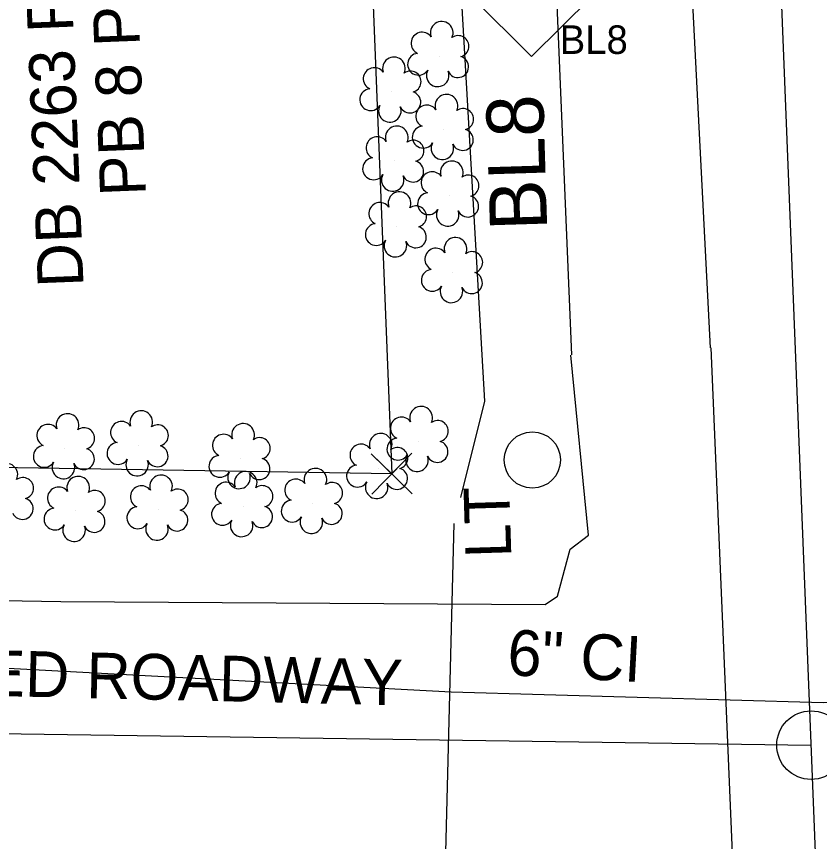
# Model space of a CAD drawing. Extents: x 1627482 to 1629573, y 760826 to 766301.
# Drawn here: x 1628285.6 to 1628355.8, y 764659.2 to 764731.4 of the extents above; entities that cross this region are included whole.
import ezdxf

# ---------------------------------------------------------------- set-up
doc = ezdxf.new("R2010")
doc.units = 0
for name, color, linetype in [('CTL Secondary Horizontal and Vertical CELL', 7, 'Continuous'), ('CTL Secondary Horizontal and Vertical Cogo Comment', 7, 'Continuous'), ('CTL Secondary Horizontal and Vertical Text', 7, 'Continuous'), ('Default', 7, 'Continuous'), ('Exist Horizontal Alignment', 7, 'Continuous'), ('Exist Horizontal Alignment Point', 7, 'Continuous'), ('Exist Property Corner CELL', 7, 'Continuous'), ('Exist Property Deed Book Text', 7, 'Continuous'), ('Exist Right of Way Line', 7, 'Continuous'), ('Exist Roads EOP', 7, 'Continuous'), ('Exist Roads EOP Text', 7, 'Continuous'), ('Exist Roads EOT', 7, 'Continuous'), ('Exist Utilities Gas UG Line SUE LOS B', 7, 'Continuous'), ('Exist Utilities Other Pole CELL', 7, 'Continuous'), ('Exist Utilities Other Pole Text', 7, 'Continuous'), ('Exist Utilities Water UG Line SUE LOS B', 7, 'Continuous'), ('Exist Utilities Water UG Line SUE LOS B Text', 7, 'Continuous'), ('Exist Vegetation Shrub CELL', 7, 'Continuous')]:
    doc.layers.add(name, color=color, linetype=linetype)

# ---------------------------------------------------------------- blocks, each defined once
blk = doc.blocks.new('POINT_DISPLAY')
at = {"layer": 'Default'}
blk.add_line((0, 0), (0, 0), dxfattribs=at)
blk = doc.blocks.new('EXIST PROPERTY CORNER')
at = {"layer": 'Exist Property Corner CELL'}
blk.add_lwpolyline([(-3.81, 0), (3.81, 0), (0, 0), (0, 3.81), (0, -3.81)], dxfattribs=at)
blk.add_blockref('POINT_DISPLAY', (0, 0), dxfattribs=at)

msp = doc.modelspace()

# ---------------------------------------------------------------- linework, layer by layer
at = {"layer": 'CTL Secondary Horizontal and Vertical CELL'}
msp.add_lwpolyline([(1628325.348, 764733.1), (1628330.59, 764738.341), (1628335.84, 764733.091), (1628330.598, 764727.849)], close=True, dxfattribs=at)
at = {"layer": 'Exist Horizontal Alignment'}
for p, q in [((1628461.178, 761975.875), (1628351.564, 764755.601)), ((1628196.388, 764669.887), (1628355.033, 764667.637))]:
    msp.add_line(p, q, dxfattribs=at)
at = {"layer": 'Exist Horizontal Alignment Point'}
msp.add_circle((1628355.033, 764667.637), 3, dxfattribs=at)
at = {"layer": 'Exist Right of Way Line'}
msp.add_lwpolyline([(1628198.235, 764801.959), (1628258.263, 764799.262), (1628314.206, 764796.739), (1628318.393, 764691.374), (1628254.776, 764692.383), (1628196.957, 764693.301), (1628196.896, 764693.302)], dxfattribs=at)
at = {"layer": 'Exist Roads EOP'}
for points in [[(1628334.115, 764701.777), (1628332.004, 764752.618), (1628332.004, 764752.618)], [(1628335.591, 764686.013), (1628335.591, 764686.013), (1628334.047, 764701.748)], [(1628194.645, 764681.886), (1628240.643, 764681.034), (1628289.465, 764680.214), (1628331.793, 764679.949), (1628332.865, 764680.669), (1628333.977, 764684.775), (1628335.591, 764686.013)]]:
    msp.add_lwpolyline(points, dxfattribs=at)
at = {"layer": 'Exist Roads EOT'}
for points in [[(1628346.242, 764702.373), (1628343.632, 764753.512), (1628342.253, 764789.225)], [(1628346.271, 764702.373), (1628348.303, 764654.043), (1628350.022, 764604.365), (1628351.769, 764554.122), (1628353.608, 764504.55), (1628355.631, 764455.598), (1628357.385, 764405.789), (1628359.511, 764356.562), (1628361.598, 764306.933), (1628363.51, 764257.379), (1628365.207, 764207.984), (1628366.997, 764158.973), (1628368.734, 764108.94), (1628370.763, 764059.037), (1628372.644, 764008.976), (1628374.584, 763958.458), (1628376.559, 763909.074), (1628378.446, 763859.207)]]:
    msp.add_lwpolyline(points, dxfattribs=at)
at = {"layer": 'Exist Utilities Gas UG Line SUE LOS B'}
for points in [[(1628286.682, 764794.726), (1628309.806, 764780.926), (1628317.744, 764771.27), (1628323.951, 764741.798), (1628326.478, 764697.718), (1628324.401, 764689.297)], [(1628273.731, 764521.473), (1628324.193, 764523.461), (1628324.51, 764548.456), (1628324.576, 764583.5), (1628323.909, 764596.56), (1628323.748, 764624.402), (1628323.078, 764657.11), (1628323.843, 764687.034)]]:
    msp.add_lwpolyline(points, dxfattribs=at)
at = {"layer": 'Exist Utilities Other Pole CELL'}
msp.add_circle((1628330.672, 764692.575), 2.463, dxfattribs=at)
at = {"layer": 'Exist Utilities Water UG Line SUE LOS B'}
msp.add_lwpolyline([(1628249.931, 764676.223), (1628323.581, 764672.289), (1628356.074, 764671.37), (1628366.733, 764671.605)], dxfattribs=at)
at = {"layer": 'Exist Vegetation Shrub CELL'}
for p, q in [((1628322.527, 764727.888), (1628322.527, 764727.888)), ((1628318.349, 764724.786), (1628318.349, 764724.786)), ((1628322.939, 764721.512), (1628322.939, 764721.512)), ((1628318.599, 764718.742), (1628318.599, 764718.742)), ((1628323.402, 764715.688), (1628323.402, 764715.688)), ((1628318.836, 764712.994), (1628318.836, 764712.994)), ((1628323.732, 764708.996), (1628323.732, 764708.996)), ((1628289.827, 764693.595), (1628289.827, 764693.595)), ((1628296.268, 764693.85), (1628296.268, 764693.85)), ((1628320.724, 764694.23), (1628320.724, 764694.23)), ((1628305.171, 764692.73), (1628305.171, 764692.73)), ((1628317.193, 764691.87), (1628317.193, 764691.87)), ((1628305.397, 764688.533), (1628305.397, 764688.533)), ((1628311.488, 764688.812), (1628311.488, 764688.812)), ((1628290.758, 764688.114), (1628290.758, 764688.114)), ((1628298, 764688.228), (1628298, 764688.228))]:
    msp.add_line(p, q, dxfattribs=at)
for centre, radius, start, end in [((1628322.756, 764729.928), 0.99, 334.83907, 200.47174), ((1628321.045, 764729.015), 0.968, 35.89076, 245.42165), ((1628324.199, 764728.757), 0.929, 284.45672, 126.08612), ((1628318.578, 764726.826), 0.99, 334.83907, 200.47174), ((1628320.727, 764727.183), 0.955, 95.10992, 327.95341), ((1628324.164, 764726.959), 0.937, 204.99133, 73.46012), ((1628316.866, 764725.913), 0.968, 35.89076, 245.42165), ((1628320.021, 764725.655), 0.929, 284.45672, 126.08612), ((1628322.399, 764726.204), 0.984, 151.27966, 21.38702), ((1628316.549, 764724.082), 0.955, 95.10992, 327.95341), ((1628319.986, 764723.857), 0.937, 204.99133, 73.46012), ((1628323.168, 764723.552), 0.99, 334.83907, 200.47174), ((1628318.221, 764723.102), 0.984, 151.27966, 21.38702), ((1628321.456, 764722.638), 0.968, 35.89076, 245.42165), ((1628324.611, 764722.38), 0.929, 284.45672, 126.08612), ((1628318.828, 764720.783), 0.99, 334.83907, 200.47174), ((1628321.139, 764720.807), 0.955, 95.10992, 327.95341), ((1628324.576, 764720.583), 0.937, 204.99133, 73.46012), ((1628317.116, 764719.869), 0.968, 35.89076, 245.42165), ((1628320.271, 764719.611), 0.929, 284.45672, 126.08612), ((1628322.811, 764719.828), 0.984, 151.27966, 21.38702), ((1628316.799, 764718.038), 0.955, 95.10992, 327.95341), ((1628320.236, 764717.813), 0.937, 204.99133, 73.46012), ((1628323.631, 764717.729), 0.99, 334.83907, 200.47174), ((1628318.47, 764717.058), 0.984, 151.27966, 21.38702), ((1628321.919, 764716.815), 0.968, 35.89076, 245.42165), ((1628325.074, 764716.557), 0.929, 284.45672, 126.08612), ((1628319.065, 764715.035), 0.99, 334.83907, 200.47174), ((1628321.602, 764714.984), 0.955, 95.10992, 327.95341), ((1628325.039, 764714.759), 0.937, 204.99133, 73.46012), ((1628317.354, 764714.121), 0.968, 35.89076, 245.42165), ((1628320.508, 764713.863), 0.929, 284.45672, 126.08612), ((1628323.274, 764714.005), 0.984, 151.27966, 21.38702), ((1628317.036, 764712.29), 0.955, 95.10992, 327.95341), ((1628320.473, 764712.065), 0.937, 204.99133, 73.46012), ((1628318.708, 764711.311), 0.984, 151.27966, 21.38702), ((1628323.96, 764711.037), 0.99, 334.83907, 200.47174), ((1628322.249, 764710.123), 0.968, 35.89076, 245.42165), ((1628325.404, 764709.865), 0.929, 284.45672, 126.08612), ((1628321.931, 764708.292), 0.955, 95.10992, 327.95341), ((1628325.369, 764708.067), 0.937, 204.99133, 73.46012), ((1628323.603, 764707.313), 0.984, 151.27966, 21.38702), ((1628320.953, 764696.271), 0.99, 334.83907, 200.47174), ((1628290.056, 764695.635), 0.99, 334.83907, 200.47174), ((1628296.497, 764695.891), 0.99, 334.83907, 200.47174), ((1628294.786, 764694.977), 0.968, 35.89076, 245.42165), ((1628305.4, 764694.77), 0.99, 334.83907, 200.47174), ((1628319.241, 764695.357), 0.968, 35.89076, 245.42165), ((1628322.396, 764695.099), 0.929, 284.45672, 126.08612), ((1628288.345, 764694.722), 0.968, 35.89076, 245.42165), ((1628291.499, 764694.464), 0.929, 284.45672, 126.08612), ((1628297.94, 764694.719), 0.929, 284.45672, 126.08612), ((1628303.688, 764693.857), 0.968, 35.89076, 245.42165), ((1628306.843, 764693.599), 0.929, 284.45672, 126.08612), ((1628317.422, 764693.911), 0.99, 334.83907, 200.47174), ((1628318.924, 764693.526), 0.955, 95.10992, 327.95341), ((1628288.027, 764692.89), 0.955, 95.10992, 327.95341), ((1628291.464, 764692.666), 0.937, 204.99133, 73.46012), ((1628294.468, 764693.146), 0.955, 95.10992, 327.95341), ((1628297.905, 764692.921), 0.937, 204.99133, 73.46012), ((1628315.71, 764692.997), 0.968, 35.89076, 245.42165), ((1628318.865, 764692.739), 0.929, 284.45672, 126.08612), ((1628322.361, 764693.301), 0.937, 204.99133, 73.46012), ((1628303.371, 764692.025), 0.955, 95.10992, 327.95341), ((1628320.596, 764692.547), 0.984, 151.27966, 21.38702), ((1628284.712, 764691.283), 0.99, 334.83907, 200.47174), ((1628289.699, 764691.911), 0.984, 151.27966, 21.38702), ((1628296.14, 764692.167), 0.984, 151.27966, 21.38702), ((1628306.808, 764691.801), 0.937, 204.99133, 73.46012), ((1628315.393, 764691.166), 0.955, 95.10992, 327.95341), ((1628305.043, 764691.046), 0.984, 151.27966, 21.38702), ((1628305.626, 764690.574), 0.99, 334.83907, 200.47174), ((1628311.717, 764690.852), 0.99, 334.83907, 200.47174), ((1628318.83, 764690.941), 0.937, 204.99133, 73.46012), ((1628286.155, 764690.111), 0.929, 284.45672, 126.08612), ((1628290.987, 764690.154), 0.99, 334.83907, 200.47174), ((1628298.229, 764690.268), 0.99, 334.83907, 200.47174), ((1628310.005, 764689.938), 0.968, 35.89076, 245.42165), ((1628317.065, 764690.187), 0.984, 151.27966, 21.38702), ((1628289.276, 764689.241), 0.968, 35.89076, 245.42165), ((1628296.517, 764689.355), 0.968, 35.89076, 245.42165), ((1628299.672, 764689.097), 0.929, 284.45672, 126.08612), ((1628303.915, 764689.66), 0.968, 35.89076, 245.42165), ((1628307.069, 764689.402), 0.929, 284.45672, 126.08612), ((1628313.16, 764689.68), 0.929, 284.45672, 126.08612), ((1628292.43, 764688.983), 0.929, 284.45672, 126.08612), ((1628286.12, 764688.313), 0.937, 204.99133, 73.46012), ((1628303.597, 764687.829), 0.955, 95.10992, 327.95341), ((1628307.034, 764687.604), 0.937, 204.99133, 73.46012), ((1628309.687, 764688.107), 0.955, 95.10992, 327.95341), ((1628313.125, 764687.883), 0.937, 204.99133, 73.46012), ((1628288.958, 764687.41), 0.955, 95.10992, 327.95341), ((1628292.395, 764687.185), 0.937, 204.99133, 73.46012), ((1628296.199, 764687.523), 0.955, 95.10992, 327.95341), ((1628299.637, 764687.299), 0.937, 204.99133, 73.46012), ((1628305.269, 764686.85), 0.984, 151.27966, 21.38702), ((1628311.359, 764687.128), 0.984, 151.27966, 21.38702), ((1628290.63, 764686.43), 0.984, 151.27966, 21.38702), ((1628297.871, 764686.544), 0.984, 151.27966, 21.38702)]:
    msp.add_arc(centre, radius, start, end, dxfattribs=at)

# ---------------------------------------------------------------- block references
at = {"layer": 'Exist Property Corner CELL', "xscale": 0.6561666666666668, "yscale": 0.6561666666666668, "rotation": 45.72460018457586}
msp.add_blockref('EXIST PROPERTY CORNER', (1628318.393, 764691.374), dxfattribs=at)

# ---------------------------------------------------------------- texts
at = {"layer": 'CTL Secondary Horizontal and Vertical Cogo Comment'}
msp.add_text('BL8', height=2.5, dxfattribs=at).set_placement((1628333.063, 764728.082))
at = {"layer": 'CTL Secondary Horizontal and Vertical Text'}
msp.add_text('BL8', height=5, rotation=91.77134, dxfattribs=at).set_placement((1628331.978, 764712.704))
at = {"layer": 'Exist Property Deed Book Text'}
for s, height, p in [('DB 2263 PG 2327', 3.99999, (1628291.461, 764707.751)), ('PB 8 PG 93', 4, (1628296.91, 764715.732))]:
    msp.add_text(s, height=height, rotation=92.25819, dxfattribs=at).set_placement(p)
at = {"layer": 'Exist Roads EOP Text'}
msp.add_text('RAINBOW ST.  24" PAVED ROADWAY', height=4, rotation=358.66882, dxfattribs=at).set_placement((1628224.391, 764673.318))
at = {"layer": 'Exist Utilities Other Pole Text'}
msp.add_text('LT', height=4, rotation=91.77134, dxfattribs=at).set_placement((1628328.843, 764684.07))
at = {"layer": 'Exist Utilities Water UG Line SUE LOS B Text'}
msp.add_text('6" CI', height=4, rotation=356.94216, dxfattribs=at).set_placement((1628328.42, 764673.771))

doc.saveas('drawing.dxf')
